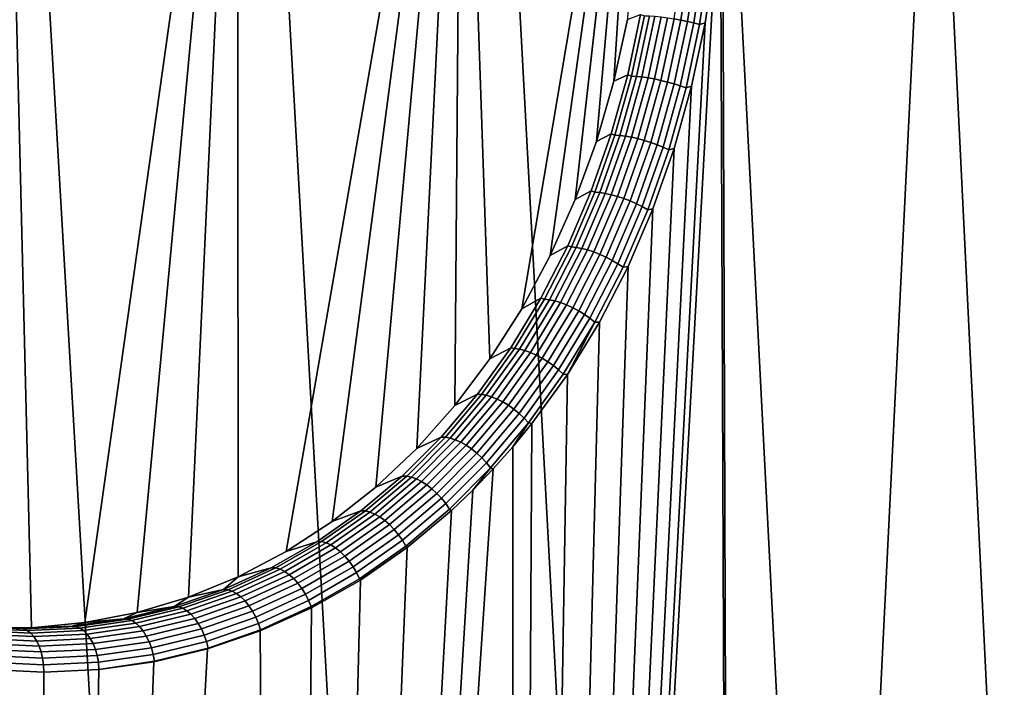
# Model space of a CAD drawing. Header units: metres. Extents: x -240 to 45, y -77 to 27.
# Tile 690 of 1056: x 30.31 to 33.7, y -65.9 to -63.61. Entities that reach past the tile are written whole.
import ezdxf

# ---------------------------------------------------------------- set-up
doc = ezdxf.new("R2010")
doc.units = ezdxf.units.M
doc.layers.add('solid_102011X2', color=7, linetype='CONTINUOUS')

msp = doc.modelspace()

# ---------------------------------------------------------------- linework, layer by layer
at = {"layer": 'solid_102011X2'}
for points in [[(30.258768, -61.950001, 85.032959), (30.351013, -65.697792, 85.093224), (30.166142, -65.697792, 84.973167)], [(30.258768, -61.950001, 85.032959), (31.05938, -61.950001, 85.581299), (30.534225, -65.680099, 85.215126), (30.351013, -65.697792, 85.093224)], [(31.05938, -61.950001, 85.581299), (30.714302, -65.644829, 85.337845), (30.534225, -65.680099, 85.215126)], [(31.05938, -61.950001, 85.581299), (30.890408, -65.592117, 85.460701), (30.714302, -65.644829, 85.337845)], [(31.05938, -61.950001, 85.581299), (31.06151, -65.522217, 85.582825), (30.890408, -65.592117, 85.460701)], [(31.05938, -61.950001, 85.581299), (31.830662, -61.950001, 86.167152), (31.226334, -65.435646, 85.703102), (31.06151, -65.522217, 85.582825)], [(31.830662, -61.950001, 86.167152), (31.38426, -65.33271, 85.820816), (31.226334, -65.435646, 85.703102)], [(31.830662, -61.950001, 86.167152), (31.534063, -65.214211, 85.934761), (31.38426, -65.33271, 85.820816)], [(31.830662, -61.950001, 86.167152), (31.674976, -65.080833, 86.044029), (31.534063, -65.214211, 85.934761)], [(31.830662, -61.950001, 86.167152), (31.806173, -64.933441, 86.147614), (31.674976, -65.080833, 86.044029)], [(31.830662, -61.950001, 86.167152), (31.926842, -64.773125, 86.244484), (31.806173, -64.933441, 86.147614)], [(31.830662, -61.950001, 86.167152), (32.464024, -62.066959, 86.695229), (32.03643, -64.60083, 86.333824), (31.926842, -64.773125, 86.244484)], [(32.464024, -62.066959, 86.695229), (32.134193, -64.418022, 86.414635), (32.03643, -64.60083, 86.333824)], [(32.464024, -62.066959, 86.695229), (32.21981, -64.225693, 86.486282), (32.134193, -64.418022, 86.414635)], [(32.461357, -62.091, 86.692909), (32.21981, -64.225693, 86.486282), (32.464024, -62.066959, 86.695229)], [(29.475725, -62.099998, 118.934502), (30.309002, -75.997673, 118.427521), (31.134348, -75.997673, 117.867821), (30.328213, -62.099998, 118.415169)], [(30.328213, -62.099998, 118.415169), (31.134348, -75.997673, 117.867821), (31.930771, -75.997673, 117.26767), (31.153727, -62.099998, 117.853943)], [(31.153727, -62.099998, 117.853943), (31.930771, -75.997673, 117.26767), (32.696285, -75.997673, 116.628571), (31.950209, -62.099998, 117.252228)], [(31.950209, -62.099998, 117.252228), (32.696285, -75.997673, 116.628571), (33.428997, -75.997673, 115.95211), (32.715675, -62.099998, 116.611526)], [(32.461357, -62.091, 86.692909), (32.29277, -64.025414, 86.547989), (32.21981, -64.225693, 86.486282)], [(32.461357, -62.091, 86.692909), (32.352833, -63.818382, 86.599243), (32.29277, -64.025414, 86.547989)], [(32.461357, -62.091, 86.692909), (32.39978, -63.605862, 86.639595), (32.352833, -63.818382, 86.599243)], [(32.715675, -62.099998, 116.611526), (33.428997, -75.997673, 115.95211), (34.127075, -75.997673, 115.239967), (33.448223, -62.099998, 115.933426)], [(32.726429, -62.950001, 86.597946), (33.458488, -62.099998, 87.276573), (32.771065, -75.997673, 86.637421)], [(34.155777, -62.099998, 87.990883), (33.500389, -75.997673, 87.317528), (32.771065, -75.997673, 86.637421), (33.458488, -62.099998, 87.276573)], [(33.448223, -62.099998, 115.933426), (34.127075, -75.997673, 115.239967), (34.788788, -75.997673, 114.493912), (34.146023, -62.099998, 115.21962)], [(34.816559, -62.099998, 88.73909), (34.194908, -75.997673, 88.033142), (33.500389, -75.997673, 87.317528), (34.155777, -62.099998, 87.990883)], [(32.71986, -63.172737, 86.592155), (32.726429, -62.950001, 86.597946), (32.771065, -75.997673, 86.637421)], [(32.700062, -63.395874, 86.574745), (32.71986, -63.172737, 86.592155), (32.771065, -75.997673, 86.637421), (32.008743, -75.997673, 85.994507)], [(32.666836, -63.617596, 86.545616), (32.700062, -63.395874, 86.574745), (32.008743, -75.997673, 85.994507)], [(32.560108, -63.603951, 86.508942), (32.592468, -63.388199, 86.537613), (32.615711, -63.391041, 86.537964), (32.583141, -63.6082, 86.509155)], [(32.583141, -63.6082, 86.509155), (32.615711, -63.391041, 86.537964), (32.638577, -63.394218, 86.541931), (32.605755, -63.612949, 86.512962)], [(32.605755, -63.612949, 86.512962), (32.638577, -63.394218, 86.541931), (32.660496, -63.397655, 86.549423), (32.627403, -63.618084, 86.520287)], [(32.627403, -63.618084, 86.520287), (32.660496, -63.397655, 86.549423), (32.680943, -63.401268, 86.560265), (32.647552, -63.623478, 86.53093)], [(32.647552, -63.623478, 86.53093), (32.680943, -63.401268, 86.560265), (32.700062, -63.395874, 86.574745), (32.666836, -63.617596, 86.545616)], [(32.444546, -63.589306, 86.578026), (32.400421, -63.796799, 86.538971), (32.352833, -63.818382, 86.599243), (32.39978, -63.605862, 86.639595)], [(32.413471, -63.801323, 86.51963), (32.400421, -63.796799, 86.538971), (32.444546, -63.589306, 86.578026), (32.457962, -63.593262, 86.559006)], [(32.413471, -63.801323, 86.51963), (32.457962, -63.593262, 86.559006), (32.474922, -63.593784, 86.54287), (32.430439, -63.802055, 86.503502)], [(32.430439, -63.802055, 86.503502), (32.474922, -63.593784, 86.54287), (32.494106, -63.595158, 86.529503), (32.449558, -63.803913, 86.490105)], [(32.449558, -63.803913, 86.490105), (32.494106, -63.595158, 86.529503), (32.515041, -63.597347, 86.519241), (32.470367, -63.80685, 86.479767)], [(32.470367, -63.80685, 86.479767), (32.515041, -63.597347, 86.519241), (32.537224, -63.600304, 86.512329), (32.492359, -63.810795, 86.47274)], [(32.492359, -63.810795, 86.47274), (32.537224, -63.600304, 86.512329), (32.560108, -63.603951, 86.508942), (32.514996, -63.815651, 86.4692)], [(32.514996, -63.815651, 86.4692), (32.560108, -63.603951, 86.508942), (32.583141, -63.6082, 86.509155), (32.537724, -63.821301, 86.469223)], [(32.537724, -63.821301, 86.469223), (32.583141, -63.6082, 86.509155), (32.605755, -63.612949, 86.512962), (32.559994, -63.827602, 86.472816)], [(32.62019, -63.836124, 86.504944), (32.666836, -63.617596, 86.545616), (32.008743, -75.997673, 85.994507)], [(32.559994, -63.827602, 86.472816), (32.605755, -63.612949, 86.512962), (32.627403, -63.618084, 86.520287), (32.581257, -63.834408, 86.479889)], [(32.581257, -63.834408, 86.479889), (32.627403, -63.618084, 86.520287), (32.647552, -63.623478, 86.53093), (32.600998, -63.841549, 86.490265)], [(32.600998, -63.841549, 86.490265), (32.647552, -63.623478, 86.53093), (32.666836, -63.617596, 86.545616), (32.62019, -63.836124, 86.504944)], [(32.400421, -63.796799, 86.538971), (32.34388, -63.999378, 86.489304), (32.29277, -64.025414, 86.547989), (32.352833, -63.818382, 86.599243)], [(32.356625, -64.004036, 86.469696), (32.34388, -63.999378, 86.489304), (32.400421, -63.796799, 86.538971), (32.413471, -63.801323, 86.51963)], [(32.356625, -64.004036, 86.469696), (32.413471, -63.801323, 86.51963), (32.430439, -63.802055, 86.503502), (32.373589, -64.005005, 86.453575)], [(32.373589, -64.005005, 86.453575), (32.430439, -63.802055, 86.503502), (32.449558, -63.803913, 86.490105), (32.39262, -64.00737, 86.440132)], [(32.39262, -64.00737, 86.440132), (32.449558, -63.803913, 86.490105), (32.470367, -63.80685, 86.479767), (32.413258, -64.01107, 86.429695)], [(32.413258, -64.01107, 86.429695), (32.470367, -63.80685, 86.479767), (32.492359, -63.810795, 86.47274), (32.434994, -64.015999, 86.422516)], [(32.434994, -64.015999, 86.422516), (32.492359, -63.810795, 86.47274), (32.514996, -63.815651, 86.4692), (32.457306, -64.022057, 86.41877)], [(32.560276, -64.049728, 86.453079), (32.62019, -63.836124, 86.504944), (32.008743, -75.997673, 85.994507)], [(32.457306, -64.022057, 86.41877), (32.514996, -63.815651, 86.4692), (32.537724, -63.821301, 86.469223), (32.479645, -64.029091, 86.418541)], [(32.479645, -64.029091, 86.418541), (32.537724, -63.821301, 86.469223), (32.559994, -63.827602, 86.472816), (32.501469, -64.036919, 86.421852)], [(32.501469, -64.036919, 86.421852), (32.559994, -63.827602, 86.472816), (32.581257, -63.834408, 86.479889), (32.522243, -64.045364, 86.428612)], [(32.522243, -64.045364, 86.428612), (32.581257, -63.834408, 86.479889), (32.600998, -63.841549, 86.490265), (32.541462, -64.054207, 86.438652)], [(32.541462, -64.054207, 86.438652), (32.600998, -63.841549, 86.490265), (32.62019, -63.836124, 86.504944), (32.560276, -64.049728, 86.453079)], [(32.34388, -63.999378, 86.489304), (32.275105, -64.195801, 86.429451), (32.21981, -64.225693, 86.486282), (32.29277, -64.025414, 86.547989)], [(32.287663, -64.200165, 86.409683), (32.275105, -64.195801, 86.429451), (32.34388, -63.999378, 86.489304), (32.356625, -64.004036, 86.469696)], [(32.287663, -64.200165, 86.409683), (32.356625, -64.004036, 86.469696), (32.373589, -64.005005, 86.453575), (32.304607, -64.201416, 86.393562)], [(32.304607, -64.201416, 86.393562), (32.373589, -64.005005, 86.453575), (32.39262, -64.00737, 86.440132), (32.323517, -64.204308, 86.380051)], [(32.323517, -64.204308, 86.380051), (32.39262, -64.00737, 86.440132), (32.413258, -64.01107, 86.429695), (32.343933, -64.208771, 86.369484)], [(32.343933, -64.208771, 86.369484), (32.413258, -64.01107, 86.429695), (32.434994, -64.015999, 86.422516), (32.365356, -64.214699, 86.362106)], [(32.365356, -64.214699, 86.362106), (32.434994, -64.015999, 86.422516), (32.457306, -64.022057, 86.41877), (32.387264, -64.221947, 86.358101)], [(32.487339, -64.256821, 86.390495), (32.560276, -64.049728, 86.453079), (32.008743, -75.997673, 85.994507)], [(32.387264, -64.221947, 86.358101), (32.457306, -64.022057, 86.41877), (32.479645, -64.029091, 86.418541), (32.409126, -64.230331, 86.357574)], [(32.409126, -64.230331, 86.357574), (32.479645, -64.029091, 86.418541), (32.501469, -64.036919, 86.421852), (32.430405, -64.239655, 86.360535)], [(32.430405, -64.239655, 86.360535), (32.501469, -64.036919, 86.421852), (32.522243, -64.045364, 86.428612), (32.450581, -64.249695, 86.366905)], [(32.450581, -64.249695, 86.366905), (32.522243, -64.045364, 86.428612), (32.541462, -64.054207, 86.438652), (32.46917, -64.260193, 86.376541)], [(32.46917, -64.260193, 86.376541), (32.541462, -64.054207, 86.438652), (32.560276, -64.049728, 86.453079), (32.487339, -64.256821, 86.390495)], [(32.275105, -64.195801, 86.429451), (32.194347, -64.384766, 86.359947), (32.134193, -64.418022, 86.414635), (32.21981, -64.225693, 86.486282)], [(32.206913, -64.388542, 86.340202), (32.194347, -64.384766, 86.359947), (32.275105, -64.195801, 86.429451), (32.287663, -64.200165, 86.409683)], [(32.206913, -64.388542, 86.340202), (32.287663, -64.200165, 86.409683), (32.304607, -64.201416, 86.393562), (32.223816, -64.390099, 86.324066)], [(32.223816, -64.390099, 86.324066), (32.304607, -64.201416, 86.393562), (32.323517, -64.204308, 86.380051), (32.242565, -64.393539, 86.310463)], [(32.242565, -64.393539, 86.310463), (32.323517, -64.204308, 86.380051), (32.343933, -64.208771, 86.369484), (32.262707, -64.398781, 86.299721)], [(32.262707, -64.398781, 86.299721), (32.343933, -64.208771, 86.369484), (32.365356, -64.214699, 86.362106), (32.283745, -64.405693, 86.292099)], [(32.283745, -64.405693, 86.292099), (32.365356, -64.214699, 86.362106), (32.387264, -64.221947, 86.358101), (32.305176, -64.414108, 86.287796)], [(32.305176, -64.414108, 86.287796), (32.387264, -64.221947, 86.358101), (32.409126, -64.230331, 86.357574), (32.326466, -64.42382, 86.286903)], [(32.326466, -64.42382, 86.286903), (32.409126, -64.230331, 86.357574), (32.430405, -64.239655, 86.360535), (32.347103, -64.434601, 86.289452)], [(32.347103, -64.434601, 86.289452), (32.430405, -64.239655, 86.360535), (32.450581, -64.249695, 86.366905), (32.366581, -64.446175, 86.295372)], [(32.366581, -64.446175, 86.295372), (32.450581, -64.249695, 86.366905), (32.46917, -64.260193, 86.376541), (32.38443, -64.458267, 86.304527)], [(32.401649, -64.456154, 86.317741), (32.487339, -64.256821, 86.390495), (32.008743, -75.997673, 85.994507)], [(32.38443, -64.458267, 86.304527), (32.46917, -64.260193, 86.376541), (32.487339, -64.256821, 86.390495), (32.401649, -64.456154, 86.317741)], [(32.194347, -64.384766, 86.359947), (32.101955, -64.565018, 86.281448), (32.03643, -64.60083, 86.333824), (32.134193, -64.418022, 86.414635)], [(32.114716, -64.567986, 86.261894), (32.101955, -64.565018, 86.281448), (32.194347, -64.384766, 86.359947), (32.206913, -64.388542, 86.340202)], [(32.114716, -64.567986, 86.261894), (32.206913, -64.388542, 86.340202), (32.223816, -64.390099, 86.324066), (32.131546, -64.569878, 86.24572)], [(32.131546, -64.569878, 86.24572), (32.223816, -64.390099, 86.324066), (32.242565, -64.393539, 86.310463), (32.150093, -64.573883, 86.231987)], [(32.150093, -64.573883, 86.231987), (32.242565, -64.393539, 86.310463), (32.262707, -64.398781, 86.299721), (32.169899, -64.579903, 86.221031)], [(32.169899, -64.579903, 86.221031), (32.262707, -64.398781, 86.299721), (32.283745, -64.405693, 86.292099), (32.190487, -64.587791, 86.213127)], [(32.190487, -64.587791, 86.213127), (32.283745, -64.405693, 86.292099), (32.305176, -64.414108, 86.287796), (32.211349, -64.597351, 86.208458)], [(32.211349, -64.597351, 86.208458), (32.305176, -64.414108, 86.287796), (32.326466, -64.42382, 86.286903), (32.231983, -64.60836, 86.207146)], [(32.303452, -64.646576, 86.235374), (32.401649, -64.456154, 86.317741), (32.008743, -75.997673, 85.994507)], [(32.231983, -64.60836, 86.207146), (32.326466, -64.42382, 86.286903), (32.347103, -64.434601, 86.289452), (32.251881, -64.620537, 86.209213)], [(32.251881, -64.620537, 86.209213), (32.347103, -64.434601, 86.289452), (32.366581, -64.446175, 86.295372), (32.270561, -64.633591, 86.214615)], [(32.270561, -64.633591, 86.214615), (32.366581, -64.446175, 86.295372), (32.38443, -64.458267, 86.304527), (32.287563, -64.647202, 86.223221)], [(32.287563, -64.647202, 86.223221), (32.38443, -64.458267, 86.304527), (32.401649, -64.456154, 86.317741), (32.303452, -64.646576, 86.235374)], [(32.101955, -64.565018, 86.281448), (31.998343, -64.735344, 86.194687), (31.926842, -64.773125, 86.244484), (32.03643, -64.60083, 86.333824)], [(32.011497, -64.737427, 86.175476), (31.998343, -64.735344, 86.194687), (32.101955, -64.565018, 86.281448), (32.114716, -64.567986, 86.261894)], [(32.011497, -64.737427, 86.175476), (32.114716, -64.567986, 86.261894), (32.131546, -64.569878, 86.24572), (32.028217, -64.739685, 86.159241)], [(32.028217, -64.739685, 86.159241), (32.131546, -64.569878, 86.24572), (32.150093, -64.573883, 86.231987), (32.046509, -64.74427, 86.145348)], [(32.046509, -64.74427, 86.145348), (32.150093, -64.573883, 86.231987), (32.169899, -64.579903, 86.221031), (32.065918, -64.751068, 86.13414)], [(32.065918, -64.751068, 86.13414), (32.169899, -64.579903, 86.221031), (32.190487, -64.587791, 86.213127), (32.085976, -64.759911, 86.125893)], [(32.085976, -64.759911, 86.125893), (32.190487, -64.587791, 86.213127), (32.211349, -64.597351, 86.208458), (32.106194, -64.770584, 86.120811)], [(32.106194, -64.770584, 86.120811), (32.211349, -64.597351, 86.208458), (32.231983, -64.60836, 86.207146), (32.126076, -64.782829, 86.119011)], [(32.126076, -64.782829, 86.119011), (32.231983, -64.60836, 86.207146), (32.251881, -64.620537, 86.209213), (32.145142, -64.796349, 86.120537)], [(32.145142, -64.796349, 86.120537), (32.251881, -64.620537, 86.209213), (32.270561, -64.633591, 86.214615), (32.162918, -64.810806, 86.125359)], [(32.193115, -64.826836, 86.144104), (32.303452, -64.646576, 86.235374), (32.008743, -75.997673, 85.994507)], [(32.162918, -64.810806, 86.125359), (32.270561, -64.633591, 86.214615), (32.287563, -64.647202, 86.223221), (32.178982, -64.825859, 86.133354)], [(32.178982, -64.825859, 86.133354), (32.287563, -64.647202, 86.223221), (32.193115, -64.826836, 86.144104)], [(32.287563, -64.647202, 86.223221), (32.303452, -64.646576, 86.235374), (32.193115, -64.826836, 86.144104)], [(31.998343, -64.735344, 86.194687), (31.884012, -64.894623, 86.100479), (31.806173, -64.933441, 86.147614), (31.926842, -64.773125, 86.244484)], [(31.897722, -64.895859, 86.081749), (31.884012, -64.894623, 86.100479), (31.998343, -64.735344, 86.194687), (32.011497, -64.737427, 86.175476)], [(31.897722, -64.895859, 86.081749), (32.011497, -64.737427, 86.175476), (32.028217, -64.739685, 86.159241), (31.914293, -64.898506, 86.065414)], [(31.914293, -64.898506, 86.065414), (32.028217, -64.739685, 86.159241), (32.046509, -64.74427, 86.145348), (31.932272, -64.903671, 86.051315)], [(31.932272, -64.903671, 86.051315), (32.046509, -64.74427, 86.145348), (32.065918, -64.751068, 86.13414), (31.951218, -64.911232, 86.03981)], [(31.951218, -64.911232, 86.03981), (32.065918, -64.751068, 86.13414), (32.085976, -64.759911, 86.125893), (31.970673, -64.921005, 86.031174)], [(31.970673, -64.921005, 86.031174), (32.085976, -64.759911, 86.125893), (32.106194, -64.770584, 86.120811), (31.990158, -64.932747, 86.02562)], [(31.990158, -64.932747, 86.02562), (32.106194, -64.770584, 86.120811), (32.126076, -64.782829, 86.119011), (32.009201, -64.946182, 86.023277)], [(32.009201, -64.946182, 86.023277), (32.126076, -64.782829, 86.119011), (32.145142, -64.796349, 86.120537), (32.027336, -64.960968, 86.0242)], [(32.071198, -64.995621, 86.044777), (32.193115, -64.826836, 86.144104), (32.008743, -75.997673, 85.994507)], [(32.027336, -64.960968, 86.0242), (32.145142, -64.796349, 86.120537), (32.162918, -64.810806, 86.125359), (32.044125, -64.976761, 86.028381)], [(32.044125, -64.976761, 86.028381), (32.162918, -64.810806, 86.125359), (32.178982, -64.825859, 86.133354), (32.059155, -64.993164, 86.035706)], [(32.059155, -64.993164, 86.035706), (32.178982, -64.825859, 86.133354), (32.193115, -64.826836, 86.144104), (32.071198, -64.995621, 86.044777)], [(31.884012, -64.894623, 86.100479), (31.759537, -65.041794, 85.99971), (31.674976, -65.080833, 86.044029), (31.806173, -64.933441, 86.147614)], [(31.773895, -65.04232, 85.981514), (31.759537, -65.041794, 85.99971), (31.884012, -64.894623, 86.100479), (31.897722, -64.895859, 86.081749)], [(31.773895, -65.04232, 85.981514), (31.897722, -64.895859, 86.081749), (31.914293, -64.898506, 86.065414), (31.790266, -65.045364, 85.965042)], [(31.790266, -65.045364, 85.965042), (31.914293, -64.898506, 86.065414), (31.932272, -64.903671, 86.051315), (31.807873, -65.051109, 85.950706)], [(31.807873, -65.051109, 85.950706), (31.932272, -64.903671, 86.051315), (31.951218, -64.911232, 86.03981), (31.826286, -65.05941, 85.93885)], [(31.826286, -65.05941, 85.93885), (31.951218, -64.911232, 86.03981), (31.970673, -64.921005, 86.031174), (31.845058, -65.070076, 85.929771)], [(31.845058, -65.070076, 85.929771), (31.970673, -64.921005, 86.031174), (31.990158, -64.932747, 86.02562), (31.863729, -65.082832, 85.923683)], [(31.863729, -65.082832, 85.923683), (31.990158, -64.932747, 86.02562), (32.009201, -64.946182, 86.023277), (31.881844, -65.097382, 85.920738)], [(31.881844, -65.097382, 85.920738), (32.009201, -64.946182, 86.023277), (32.027336, -64.960968, 86.0242), (31.898962, -65.113365, 85.921005)], [(31.898962, -65.113365, 85.921005), (32.027336, -64.960968, 86.0242), (32.044125, -64.976761, 86.028381), (31.914667, -65.130386, 85.924477)], [(31.914667, -65.130386, 85.924477), (32.044125, -64.976761, 86.028381), (32.059155, -64.993164, 86.035706), (31.928574, -65.148041, 85.931068)], [(31.928574, -65.148041, 85.931068), (32.059155, -64.993164, 86.035706), (32.006092, -65.075325, 85.992386), (31.938322, -65.151711, 85.938324)], [(32.059155, -64.993164, 86.035706), (32.071198, -64.995621, 86.044777), (32.006092, -65.075325, 85.992386)], [(32.006092, -65.075325, 85.992386), (32.071198, -64.995621, 86.044777), (32.008743, -75.997673, 85.994507)], [(31.759537, -65.041794, 85.99971), (31.625572, -65.175911, 85.893288), (31.534063, -65.214211, 85.934761), (31.674976, -65.080833, 86.044029)], [(31.773895, -65.04232, 85.981514), (31.640612, -65.175941, 85.875633), (31.625572, -65.175911, 85.893288), (31.759537, -65.041794, 85.99971)], [(31.640612, -65.175941, 85.875633), (31.773895, -65.04232, 85.981514), (31.790266, -65.045364, 85.965042), (31.656733, -65.17939, 85.858994)], [(31.656733, -65.17939, 85.858994), (31.790266, -65.045364, 85.965042), (31.807873, -65.051109, 85.950706), (31.673906, -65.185692, 85.844376)], [(31.673906, -65.185692, 85.844376), (31.807873, -65.051109, 85.950706), (31.826286, -65.05941, 85.93885), (31.691715, -65.19471, 85.832123)], [(31.691715, -65.19471, 85.832123), (31.826286, -65.05941, 85.93885), (31.845058, -65.070076, 85.929771), (31.709726, -65.206215, 85.822548)], [(31.938322, -65.151711, 85.938324), (32.006092, -65.075325, 85.992386), (32.008743, -75.997673, 85.994507), (31.215326, -75.997673, 85.390396)], [(31.709726, -65.206215, 85.822548), (31.845058, -65.070076, 85.929771), (31.863729, -65.082832, 85.923683), (31.727501, -65.219925, 85.815872)], [(31.727501, -65.219925, 85.815872), (31.863729, -65.082832, 85.923683), (31.881844, -65.097382, 85.920738), (31.744604, -65.235512, 85.812263)], [(31.744604, -65.235512, 85.812263), (31.881844, -65.097382, 85.920738), (31.898962, -65.113365, 85.921005), (31.76062, -65.252594, 85.811813)], [(31.76062, -65.252594, 85.811813), (31.898962, -65.113365, 85.921005), (31.914667, -65.130386, 85.924477), (31.775156, -65.27076, 85.814522)], [(31.775156, -65.27076, 85.814522), (31.914667, -65.130386, 85.924477), (31.928574, -65.148041, 85.931068), (31.787861, -65.289558, 85.820335)], [(31.868021, -65.22464, 85.882744), (31.938322, -65.151711, 85.938324), (31.215326, -75.997673, 85.390396)], [(31.787861, -65.289558, 85.820335), (31.928574, -65.148041, 85.931068), (31.868021, -65.22464, 85.882744), (31.79524, -65.294029, 85.825745)], [(31.928574, -65.148041, 85.931068), (31.938322, -65.151711, 85.938324), (31.868021, -65.22464, 85.882744)], [(31.625572, -65.175911, 85.893288), (31.48284, -65.29612, 85.782181), (31.38426, -65.33271, 85.820816), (31.534063, -65.214211, 85.934761)], [(31.640612, -65.175941, 85.875633), (31.498495, -65.295906, 85.764999), (31.48284, -65.29612, 85.782181), (31.625572, -65.175911, 85.893288)], [(31.498495, -65.295906, 85.764999), (31.640612, -65.175941, 85.875633), (31.656733, -65.17939, 85.858994), (31.514307, -65.299736, 85.748154)], [(31.514307, -65.299736, 85.748154), (31.656733, -65.17939, 85.858994), (31.673906, -65.185692, 85.844376), (31.530987, -65.30658, 85.7332)], [(31.530987, -65.30658, 85.7332), (31.673906, -65.185692, 85.844376), (31.691715, -65.19471, 85.832123), (31.548122, -65.316261, 85.720505)], [(31.548122, -65.316261, 85.720505), (31.691715, -65.19471, 85.832123), (31.709726, -65.206215, 85.822548), (31.565298, -65.328545, 85.710381)], [(31.79524, -65.294029, 85.825745), (31.868021, -65.22464, 85.882744), (31.215326, -75.997673, 85.390396)], [(31.565298, -65.328545, 85.710381), (31.709726, -65.206215, 85.822548), (31.727501, -65.219925, 85.815872), (31.582096, -65.343132, 85.703064)], [(31.582096, -65.343132, 85.703064), (31.727501, -65.219925, 85.815872), (31.744604, -65.235512, 85.812263), (31.598106, -65.359673, 85.698746)], [(31.598106, -65.359673, 85.698746), (31.744604, -65.235512, 85.812263), (31.76062, -65.252594, 85.811813), (31.612938, -65.377754, 85.697517)], [(31.612938, -65.377754, 85.697517), (31.76062, -65.252594, 85.811813), (31.775156, -65.27076, 85.814522), (31.62623, -65.39695, 85.699425)], [(31.642765, -65.4216, 85.708076), (31.79524, -65.294029, 85.825745), (31.215326, -75.997673, 85.390396)], [(31.48284, -65.29612, 85.782181), (31.332136, -65.401665, 85.667358), (31.226334, -65.435646, 85.703102), (31.38426, -65.33271, 85.820816)], [(31.498495, -65.295906, 85.764999), (31.348244, -65.401459, 85.650505), (31.332136, -65.401665, 85.667358), (31.48284, -65.29612, 85.782181)], [(31.348244, -65.401459, 85.650505), (31.498495, -65.295906, 85.764999), (31.514307, -65.299736, 85.748154), (31.363697, -65.405663, 85.633415)], [(31.363697, -65.405663, 85.633415), (31.514307, -65.299736, 85.748154), (31.530987, -65.30658, 85.7332), (31.379816, -65.412994, 85.618088)], [(31.62623, -65.39695, 85.699425), (31.775156, -65.27076, 85.814522), (31.787861, -65.289558, 85.820335), (31.637657, -65.416771, 85.704407)], [(31.637657, -65.416771, 85.704407), (31.787861, -65.289558, 85.820335), (31.79524, -65.294029, 85.825745), (31.642765, -65.4216, 85.708076)], [(31.379816, -65.412994, 85.618088), (31.530987, -65.30658, 85.7332), (31.548122, -65.316261, 85.720505), (31.396212, -65.423286, 85.604904)], [(31.396212, -65.423286, 85.604904), (31.548122, -65.316261, 85.720505), (31.565298, -65.328545, 85.710381), (31.412481, -65.436279, 85.594185)], [(31.412481, -65.436279, 85.594185), (31.565298, -65.328545, 85.710381), (31.582096, -65.343132, 85.703064), (31.428228, -65.45166, 85.586182)], [(31.428228, -65.45166, 85.586182), (31.582096, -65.343132, 85.703064), (31.598106, -65.359673, 85.698746), (31.443069, -65.469048, 85.581093)], [(31.443069, -65.469048, 85.581093), (31.598106, -65.359673, 85.698746), (31.612938, -65.377754, 85.697517), (31.456642, -65.488022, 85.579048)], [(31.332136, -65.401665, 85.667358), (31.174334, -65.49192, 85.549789), (31.06151, -65.522217, 85.582825), (31.226334, -65.435646, 85.703102)], [(31.348244, -65.401459, 85.650505), (31.190653, -65.491966, 85.533066), (31.174334, -65.49192, 85.549789), (31.332136, -65.401665, 85.667358)], [(31.190653, -65.491966, 85.533066), (31.348244, -65.401459, 85.650505), (31.363697, -65.405663, 85.633415), (31.205694, -65.496506, 85.515701)], [(31.456642, -65.488022, 85.579048), (31.612938, -65.377754, 85.697517), (31.62623, -65.39695, 85.699425), (31.468618, -65.508125, 85.580093)], [(31.468618, -65.508125, 85.580093), (31.62623, -65.39695, 85.699425), (31.637657, -65.416771, 85.704407), (31.478703, -65.528862, 85.584206)], [(31.205694, -65.496506, 85.515701), (31.363697, -65.405663, 85.633415), (31.379816, -65.412994, 85.618088), (31.221199, -65.504288, 85.499969)], [(31.481722, -65.533638, 85.586311), (31.642765, -65.4216, 85.708076), (31.215326, -75.997673, 85.390396)], [(31.221199, -65.504288, 85.499969), (31.379816, -65.412994, 85.618088), (31.396212, -65.423286, 85.604904), (31.23679, -65.515121, 85.486252)], [(31.23679, -65.515121, 85.486252), (31.396212, -65.423286, 85.604904), (31.412481, -65.436279, 85.594185), (31.252087, -65.528732, 85.474884)], [(31.252087, -65.528732, 85.474884), (31.412481, -65.436279, 85.594185), (31.428228, -65.45166, 85.586182), (31.266714, -65.5448, 85.466148)], [(31.478703, -65.528862, 85.584206), (31.637657, -65.416771, 85.704407), (31.642765, -65.4216, 85.708076), (31.481722, -65.533638, 85.586311)], [(31.266714, -65.5448, 85.466148), (31.428228, -65.45166, 85.586182), (31.443069, -65.469048, 85.581093), (31.280319, -65.562935, 85.460251)], [(31.280319, -65.562935, 85.460251), (31.443069, -65.469048, 85.581093), (31.456642, -65.488022, 85.579048), (31.292568, -65.58268, 85.457344)], [(31.174334, -65.49192, 85.549789), (31.010332, -65.566376, 85.43045), (31.06151, -65.522217, 85.582825)], [(31.190653, -65.491966, 85.533066), (31.026539, -65.566818, 85.413612), (31.010332, -65.566376, 85.43045), (31.174334, -65.49192, 85.549789)], [(31.026539, -65.566818, 85.413612), (31.190653, -65.491966, 85.533066), (31.205694, -65.496506, 85.515701), (31.041119, -65.571655, 85.395935)], [(31.041119, -65.571655, 85.395935), (31.205694, -65.496506, 85.515701), (31.221199, -65.504288, 85.499969), (31.055956, -65.579819, 85.379753)], [(31.055956, -65.579819, 85.379753), (31.221199, -65.504288, 85.499969), (31.23679, -65.515121, 85.486252), (31.070684, -65.59111, 85.365471)], [(31.292568, -65.58268, 85.457344), (31.456642, -65.488022, 85.579048), (31.468618, -65.508125, 85.580093), (31.303164, -65.603569, 85.457489)], [(31.010332, -65.566376, 85.43045), (30.890408, -65.592117, 85.460701), (31.06151, -65.522217, 85.582825)], [(31.070684, -65.59111, 85.365471), (31.23679, -65.515121, 85.486252), (31.252087, -65.528732, 85.474884), (31.084948, -65.605255, 85.353424)], [(31.084948, -65.605255, 85.353424), (31.252087, -65.528732, 85.474884), (31.266714, -65.5448, 85.466148), (31.098398, -65.621902, 85.34391)], [(31.312946, -65.629539, 85.461403), (31.481722, -65.533638, 85.586311), (31.215326, -75.997673, 85.390396)], [(31.303164, -65.603569, 85.457489), (31.468618, -65.508125, 85.580093), (31.478703, -65.528862, 85.584206), (31.311846, -65.625084, 85.460686)], [(31.311846, -65.625084, 85.460686), (31.478703, -65.528862, 85.584206), (31.481722, -65.533638, 85.586311), (31.312946, -65.629539, 85.461403)], [(31.010332, -65.566376, 85.43045), (30.841045, -65.624649, 85.310204), (30.890408, -65.592117, 85.460701)], [(31.026539, -65.566818, 85.413612), (30.856792, -65.625572, 85.293007), (30.841045, -65.624649, 85.310204), (31.010332, -65.566376, 85.43045)], [(30.856792, -65.625572, 85.293007), (31.026539, -65.566818, 85.413612), (31.041119, -65.571655, 85.395935), (30.870872, -65.630646, 85.274994)], [(30.870872, -65.630646, 85.274994), (31.041119, -65.571655, 85.395935), (31.055956, -65.579819, 85.379753), (30.884995, -65.639122, 85.258339)], [(31.098398, -65.621902, 85.34391), (31.266714, -65.5448, 85.466148), (31.280319, -65.562935, 85.460251), (31.110706, -65.640656, 85.337166)], [(31.110706, -65.640656, 85.337166), (31.280319, -65.562935, 85.460251), (31.292568, -65.58268, 85.457344), (31.121574, -65.661049, 85.333359)], [(30.841045, -65.624649, 85.310204), (30.714302, -65.644829, 85.337845), (30.890408, -65.592117, 85.460701)], [(30.884995, -65.639122, 85.258339), (31.055956, -65.579819, 85.379753), (31.070684, -65.59111, 85.365471), (30.898813, -65.65078, 85.243454)], [(30.898813, -65.65078, 85.243454), (31.070684, -65.59111, 85.365471), (31.084948, -65.605255, 85.353424), (30.911993, -65.665344, 85.230698)], [(30.911993, -65.665344, 85.230698), (31.084948, -65.605255, 85.353424), (31.098398, -65.621902, 85.34391), (30.924213, -65.682457, 85.220383)], [(31.121574, -65.661049, 85.333359), (31.292568, -65.58268, 85.457344), (31.303164, -65.603569, 85.457489), (31.130733, -65.682587, 85.332565)], [(31.130733, -65.682587, 85.332565), (31.303164, -65.603569, 85.457489), (31.311846, -65.625084, 85.460686), (31.137964, -65.70475, 85.334824)], [(30.841045, -65.624649, 85.310204), (30.667395, -65.666458, 85.189903), (30.714302, -65.644829, 85.337845)], [(30.856792, -65.625572, 85.293007), (30.682348, -65.667816, 85.172127), (30.667395, -65.666458, 85.189903), (30.841045, -65.624649, 85.310204)], [(30.682348, -65.667816, 85.172127), (30.856792, -65.625572, 85.293007), (30.870872, -65.630646, 85.274994), (30.695892, -65.673073, 85.153755)], [(30.695892, -65.673073, 85.153755), (30.870872, -65.630646, 85.274994), (30.884995, -65.639122, 85.258339), (30.709263, -65.68177, 85.136604)], [(30.709263, -65.68177, 85.136604), (30.884995, -65.639122, 85.258339), (30.898813, -65.65078, 85.243454), (30.722134, -65.693703, 85.121094)], [(30.924213, -65.682457, 85.220383), (31.098398, -65.621902, 85.34391), (31.110706, -65.640656, 85.337166), (30.935177, -65.701698, 85.212761)], [(30.935177, -65.701698, 85.212761), (31.110706, -65.640656, 85.337166), (31.121574, -65.661049, 85.333359), (30.944613, -65.722603, 85.208015)], [(31.311846, -65.625084, 85.460686), (31.312946, -65.629539, 85.461403), (31.137362, -65.708679, 85.334335), (31.137964, -65.70475, 85.334824)], [(31.137362, -65.708679, 85.334335), (31.312946, -65.629539, 85.461403), (31.215326, -75.997673, 85.390396)], [(30.667395, -65.666458, 85.189903), (30.490372, -65.691612, 85.070366), (30.534225, -65.680099, 85.215126)], [(30.682348, -65.667816, 85.172127), (30.504229, -65.69326, 85.051826), (30.490372, -65.691612, 85.070366), (30.667395, -65.666458, 85.189903)], [(30.504229, -65.69326, 85.051826), (30.682348, -65.667816, 85.172127), (30.695892, -65.673073, 85.153755), (30.517214, -65.698624, 85.033089)], [(30.517214, -65.698624, 85.033089), (30.695892, -65.673073, 85.153755), (30.709263, -65.68177, 85.136604), (30.529806, -65.707466, 85.015434)], [(30.667395, -65.666458, 85.189903), (30.534225, -65.680099, 85.215126), (30.714302, -65.644829, 85.337845)], [(30.722134, -65.693703, 85.121094), (30.898813, -65.65078, 85.243454), (30.911993, -65.665344, 85.230698), (30.734192, -65.708572, 85.107605)], [(30.734192, -65.708572, 85.107605), (30.911993, -65.665344, 85.230698), (30.924213, -65.682457, 85.220383), (30.745142, -65.726021, 85.096458)], [(30.944613, -65.722603, 85.208015), (31.121574, -65.661049, 85.333359), (31.130733, -65.682587, 85.332565), (30.952295, -65.744652, 85.206261)], [(30.311085, -65.699997, 84.952393), (30.130421, -65.691612, 84.836617), (30.166142, -65.697792, 84.973167)], [(30.323671, -65.701782, 84.933006), (30.14168, -65.69326, 84.816383), (30.130421, -65.691612, 84.836617), (30.311085, -65.699997, 84.952393)], [(30.14168, -65.69326, 84.816383), (30.323671, -65.701782, 84.933006), (30.336082, -65.707184, 84.913895), (30.153517, -65.698624, 84.796906)], [(30.153517, -65.698624, 84.796906), (30.336082, -65.707184, 84.913895), (30.347885, -65.716072, 84.895721), (30.164526, -65.707466, 84.778221)], [(30.164526, -65.707466, 84.778221), (30.347885, -65.716072, 84.895721), (30.358789, -65.728226, 84.878929), (30.17444, -65.719559, 84.76078)], [(30.311085, -65.699997, 84.952393), (30.166142, -65.697792, 84.973167), (30.351013, -65.697792, 85.093224)], [(30.490372, -65.691612, 85.070366), (30.311085, -65.699997, 84.952393), (30.351013, -65.697792, 85.093224)], [(30.504229, -65.69326, 85.051826), (30.323671, -65.701782, 84.933006), (30.311085, -65.699997, 84.952393), (30.490372, -65.691612, 85.070366)], [(30.323671, -65.701782, 84.933006), (30.504229, -65.69326, 85.051826), (30.517214, -65.698624, 85.033089), (30.336082, -65.707184, 84.913895)], [(30.336082, -65.707184, 84.913895), (30.517214, -65.698624, 85.033089), (30.529806, -65.707466, 85.015434), (30.347885, -65.716072, 84.895721)], [(30.347885, -65.716072, 84.895721), (30.529806, -65.707466, 85.015434), (30.5417, -65.719559, 84.999283), (30.358789, -65.728226, 84.878929)], [(30.490372, -65.691612, 85.070366), (30.351013, -65.697792, 85.093224), (30.534225, -65.680099, 85.215126)], [(30.956167, -65.770546, 85.206215), (31.137362, -65.708679, 85.334335), (31.215326, -75.997673, 85.390396), (30.39278, -75.997673, 84.826591)], [(30.529806, -65.707466, 85.015434), (30.709263, -65.68177, 85.136604), (30.722134, -65.693703, 85.121094), (30.5417, -65.719559, 84.999283)], [(30.5417, -65.719559, 84.999283), (30.722134, -65.693703, 85.121094), (30.734192, -65.708572, 85.107605), (30.552607, -65.734619, 84.985046)], [(30.552607, -65.734619, 84.985046), (30.734192, -65.708572, 85.107605), (30.745142, -65.726021, 85.096458), (30.56226, -65.752266, 84.973053)], [(30.745142, -65.726021, 85.096458), (30.924213, -65.682457, 85.220383), (30.935177, -65.701698, 85.212761), (30.754719, -65.745621, 85.087929)], [(30.754719, -65.745621, 85.087929), (30.935177, -65.701698, 85.212761), (30.944613, -65.722603, 85.208015), (30.762688, -65.766891, 85.08223)], [(30.952295, -65.744652, 85.206261), (31.130733, -65.682587, 85.332565), (31.137964, -65.70475, 85.334824), (30.958033, -65.767326, 85.20755)], [(30.958033, -65.767326, 85.20755), (31.137362, -65.708679, 85.334335), (30.956167, -65.770546, 85.206215)], [(30.958033, -65.767326, 85.20755), (31.137964, -65.70475, 85.334824), (31.137362, -65.708679, 85.334335)], [(30.17444, -65.719559, 84.76078), (30.358789, -65.728226, 84.878929), (30.368532, -65.74334, 84.86393), (30.183016, -65.734619, 84.745026)], [(30.183016, -65.734619, 84.745026), (30.368532, -65.74334, 84.86393), (30.376873, -65.761063, 84.851082), (30.190044, -65.752266, 84.731331)], [(30.358789, -65.728226, 84.878929), (30.5417, -65.719559, 84.999283), (30.552607, -65.734619, 84.985046), (30.368532, -65.74334, 84.86393)], [(30.368532, -65.74334, 84.86393), (30.552607, -65.734619, 84.985046), (30.56226, -65.752266, 84.973053), (30.376873, -65.761063, 84.851082)], [(30.56226, -65.752266, 84.973053), (30.745142, -65.726021, 85.096458), (30.754719, -65.745621, 85.087929), (30.570423, -65.772087, 84.963608)], [(30.762688, -65.766891, 85.08223), (30.944613, -65.722603, 85.208015), (30.952295, -65.744652, 85.206261), (30.768854, -65.789322, 85.079498)], [(30.190044, -65.752266, 84.731331), (30.376873, -65.761063, 84.851082), (30.38361, -65.780945, 84.840714), (30.195354, -65.772087, 84.720032)], [(30.195354, -65.772087, 84.720032), (30.38361, -65.780945, 84.840714), (30.38858, -65.802521, 84.833061), (30.198816, -65.793579, 84.711403)], [(30.376873, -65.761063, 84.851082), (30.56226, -65.752266, 84.973053), (30.570423, -65.772087, 84.963608), (30.38361, -65.780945, 84.840714)], [(30.38361, -65.780945, 84.840714), (30.570423, -65.772087, 84.963608), (30.576899, -65.793579, 84.956932), (30.38858, -65.802521, 84.833061)], [(30.770702, -65.814774, 85.078156), (30.956167, -65.770546, 85.206215), (30.39278, -75.997673, 84.826591)], [(30.570423, -65.772087, 84.963608), (30.754719, -65.745621, 85.087929), (30.762688, -65.766891, 85.08223), (30.576899, -65.793579, 84.956932)], [(30.576899, -65.793579, 84.956932), (30.762688, -65.766891, 85.08223), (30.768854, -65.789322, 85.079498), (30.581528, -65.816231, 84.953194)], [(30.768854, -65.789322, 85.079498), (30.952295, -65.744652, 85.206261), (30.958033, -65.767326, 85.20755), (30.773069, -65.812355, 85.079788)], [(30.773069, -65.812355, 85.079788), (30.956167, -65.770546, 85.206215), (30.770702, -65.814774, 85.078156)], [(30.773069, -65.812355, 85.079788), (30.958033, -65.767326, 85.20755), (30.956167, -65.770546, 85.206215)], [(30.198816, -65.793579, 84.711403), (30.38858, -65.802521, 84.833061), (30.391659, -65.825249, 84.828316), (30.200346, -65.816231, 84.70565)], [(30.38858, -65.802521, 84.833061), (30.576899, -65.793579, 84.956932), (30.581528, -65.816231, 84.953194), (30.391659, -65.825249, 84.828316)], [(30.581528, -65.816231, 84.953194), (30.768854, -65.789322, 85.079498), (30.773069, -65.812355, 85.079788), (30.582399, -65.841209, 84.951263)], [(30.20178, -65.841209, 84.704086), (30.39278, -65.849998, 84.826591), (30.39278, -75.997673, 84.826591), (29.543154, -75.997673, 84.304482)], [(30.200346, -65.816231, 84.70565), (30.391659, -65.825249, 84.828316), (30.39278, -65.849998, 84.826591), (30.20178, -65.841209, 84.704086)], [(30.391659, -65.825249, 84.828316), (30.581528, -65.816231, 84.953194), (30.582399, -65.841209, 84.951263), (30.39278, -65.849998, 84.826591)], [(30.582399, -65.841209, 84.951263), (30.770702, -65.814774, 85.078156), (30.39278, -75.997673, 84.826591)], [(30.582399, -65.841209, 84.951263), (30.39278, -75.997673, 84.826591), (30.39278, -65.849998, 84.826591)], [(30.582399, -65.841209, 84.951263), (30.773069, -65.812355, 85.079788), (30.770702, -65.814774, 85.078156)]]:
    msp.add_3dface(points, dxfattribs=at)

doc.saveas('drawing.dxf')
